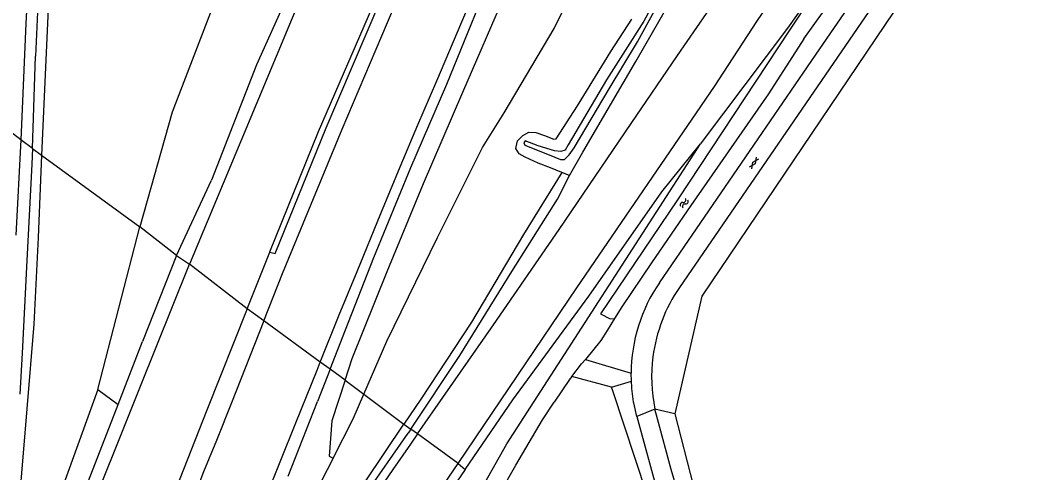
# Model space of a CAD drawing. Extents: x 137999 to 141000, y 397500 to 400501.
# Drawn here: x 138159.8 to 138324.1, y 398415.6 to 398489.1 of the extents above; entities that cross this region are included whole.
import ezdxf

# ---------------------------------------------------------------- set-up
doc = ezdxf.new("R2010")
doc.units = 0
for name, color, linetype in [('gg-knt-BGT kruinlijn', 7, 'Continuous'), ('gg-knt-verharding', 7, 'Continuous'), ('gg-kntw-bovenkant insteek waterloop', 7, 'Continuous'), ('gt-grn-groengrens', 7, 'Continuous'), ('gt-symb-gesloten verharding', 7, 'Continuous'), ('gt-symb-watersymbool', 7, 'Continuous'), ('gx-grn-maaiveld', 7, 'Continuous')]:
    doc.layers.add(name, color=color, linetype=linetype)

# ---------------------------------------------------------------- blocks, each defined once
blk = doc.blocks.new('gt0-WA')
at = {"layer": 'gt-symb-watersymbool'}
for centre, start, end in [((-0.32, 0.02), 28.0725, 151.9275), ((0.43, 0.42), 208.0725, 331.9275), ((-0.32, -0.43), 28.0725, 151.9275), ((0.43, -0.03), 208.0725, 331.9275)]:
    blk.add_arc(centre, 0.425, start, end, dxfattribs=at)
blk = doc.blocks.new('gt0-GESVH1')
at = {"layer": 'gt-symb-gesloten verharding'}
for p, q in [((-0.99, -0.26), (0.01, 0.24)), ((0.01, -0.26), (-0.99, 0.24)), ((0.01, 0.24), (1.01, -0.26)), ((1.01, 0.24), (0.01, -0.26))]:
    blk.add_line(p, q, dxfattribs=at)

msp = doc.modelspace()

# ---------------------------------------------------------------- linework, layer by layer
at = {"layer": 'gg-knt-BGT kruinlijn'}
for p, q in [((138210.38, 398509.23), (138198.18, 398481.84)), ((138163.01, 398499.51), (138162.34, 398483.26)), ((138229.04, 398478.7), (138235.81, 398495.33)), ((138161.81, 398468.25), (138162.34, 398483.26)), ((138198.18, 398481.84), (138190.87, 398463.1)), ((138223.21, 398465.19), (138229.04, 398478.7)), ((138161.81, 398468.25), (138161.72, 398465.7)), ((138161.72, 398465.7), (138160.9, 398450.1)), ((138217.19, 398450.55), (138223.21, 398465.19)), ((138185.2, 398450.9), (138190.87, 398463.1)), ((138246.96, 398460.02), (138248.94, 398463.86)), ((138239.58, 398448.3), (138246.96, 398460.02)), ((138185.2, 398450.9), (138179.69, 398436.93)), ((138160.9, 398450.1), (138160.13, 398435.06)), ((138212.57, 398438.85), (138217.19, 398450.55)), ((138231.13, 398434.67), (138239.58, 398448.3)), ((138210.09, 398432.44), (138212.57, 398438.85)), ((138175.73, 398426.71), (138179.69, 398436.93)), ((138160.13, 398435.06), (138159.76, 398428.4)), ((138223.19, 398422.72), (138231.13, 398434.67)), ((138210.09, 398432.44), (138208.05, 398427.18)), ((138203.28, 398415.11), (138208.05, 398427.18)), ((138213.64, 398409.03), (138222.75, 398422.06)), ((138223.19, 398422.72), (138222.75, 398422.06))]:
    msp.add_line(p, q, dxfattribs=at)
at = {"layer": 'gg-knt-verharding'}
for p, q in [((138289.53, 398484.44), (138300.2, 398500)), ((138298.75, 398492.44), (138266.75, 398445.71)), ((138263.5, 398446.45), (138289.53, 398484.44))]:
    msp.add_line(p, q, dxfattribs=at)
for centre, radius, start, end in [((138285.06, 398431.68), 26.14, 145.5787, 179.7551), ((138287.96, 398431.18), 25.71, 145.5934, 172.6524), ((138287.95, 398431.18), 25.7, 172.6478, 191.6817)]:
    msp.add_arc(centre, radius, start, end, dxfattribs=at)
at = {"layer": 'gg-kntw-bovenkant insteek waterloop'}
for p, q in [((138292.93, 398500), (138284.62, 398487.46)), ((138286.94, 398486.03), (138296.87, 398500)), ((138284.62, 398487.46), (138266.43, 398459.93)), ((138266.43, 398459.93), (138253.93, 398441.45)), ((138253.93, 398441.45), (138255.51, 398440.59)), ((138255.51, 398440.59), (138256.23, 398440.66))]:
    msp.add_line(p, q, dxfattribs=at)
msp.add_lwpolyline([(138286.94, 398486.03), (138281.19, 398477.11), (138268.61, 398459.02), (138262.2, 398449.71), (138257.43, 398442.58), (138256.23, 398440.66)], dxfattribs=at)
at = {"layer": 'gt-grn-groengrens'}
msp.add_line((138251.51, 398434), (138258.92, 398431.79), dxfattribs=at)
msp.add_lwpolyline([(138256.23, 398440.66), (138255.03, 398438.74), (138254.01, 398437.1), (138251.51, 398434)], dxfattribs=at)
at = {"layer": 'gx-grn-maaiveld'}
for p, q in [((138159.93, 398469.65), (138152.58, 398475.33)), ((138161.81, 398468.25), (138159.93, 398469.65)), ((138238.75, 398420.36), (138270.16, 398469.03)), ((138161.81, 398468.25), (138163.28, 398467.16)), ((138163.28, 398467.16), (138179.23, 398455.53)), ((138248.94, 398463.86), (138247.69, 398464.37)), ((138172.41, 398429.15), (138179.23, 398455.53)), ((138185.2, 398450.9), (138179.23, 398455.53)), ((138185.2, 398450.9), (138187.27, 398449.47)), ((138196.66, 398442.26), (138200.33, 398451.44)), ((138196.66, 398442.26), (138187.27, 398449.47)), ((138199.35, 398440.3), (138196.66, 398442.26)), ((138208.51, 398433.6), (138199.35, 398440.3)), ((138210.09, 398432.44), (138208.51, 398433.6)), ((138212.52, 398430.64), (138210.09, 398432.44)), ((138255.76, 398429.52), (138249.29, 398431.24)), ((138258.98, 398430.51), (138258.92, 398431.79)), ((138212.52, 398430.64), (138215.58, 398428.37)), ((138255.76, 398429.52), (138258.98, 398430.51)), ((138172.41, 398429.15), (138175.73, 398426.71)), ((138215.58, 398428.37), (138222.08, 398423.55)), ((138232.02, 398416.18), (138239.74, 398427.45)), ((138262.79, 398425.98), (138259.86, 398424.75)), ((138259.86, 398424.75), (138265.76, 398403.29)), ((138266, 398425.18), (138262.79, 398425.98)), ((138222.08, 398423.55), (138223.19, 398422.72)), ((138224.28, 398421.95), (138223.19, 398422.72)), ((138230.87, 398417.12), (138224.28, 398421.95)), ((138230.86, 398406.33), (138238.75, 398420.36)), ((138230.87, 398417.12), (138232.02, 398416.18)), ((138232.02, 398416.18), (138227.6, 398409.73))]:
    msp.add_line(p, q, dxfattribs=at)
for points in [[(138228.47, 398572.22), (138226.84, 398570.13), (138225.6, 398568.17), (138223.32, 398563.43), (138218.86, 398553.61), (138207.28, 398528.22), (138193.11, 398496.72), (138184.46, 398474.17), (138179.23, 398455.53)], [(138164.27, 398566.15), (138164.01, 398557.79), (138164.05, 398555.97), (138163.9, 398550.97), (138163.51, 398542.53), (138163.02, 398532.29), (138161.92, 398510.22), (138160.74, 398488.52), (138159.93, 398469.65)], [(138239.73, 398565.5), (138240.25, 398565.35), (138231.87, 398549.89), (138223.62, 398534.07), (138217.33, 398520.55), (138206.8, 398496.33), (138187.27, 398449.47)], [(138199.35, 398440.3), (138202.4, 398447.99), (138212.07, 398471.41), (138219.4, 398488.71), (138227.45, 398507.44), (138231.99, 398517.62), (138239.78, 398534.97), (138248.2, 398553.24), (138252.48, 398562.64), (138252.66, 398562.93)], [(138208.51, 398433.6), (138211.57, 398441.26), (138214.46, 398448.32), (138218.32, 398457.71), (138221.48, 398465.3), (138224.35, 398472.07), (138227.4, 398479.25), (138231.44, 398488.78), (138234.08, 398494.9), (138237.33, 398502.33), (138238.18, 398504.26), (138239.96, 398508.3), (138243.12, 398515.61), (138245.89, 398521.93), (138247.84, 398526.51), (138251.96, 398537.27), (138252.94, 398539.62), (138253.75, 398541.64), (138256.98, 398549.73), (138261.33, 398558.64)], [(138248.94, 398463.86), (138251.06, 398467.66), (138259.69, 398482.35), (138264.88, 398491.4), (138266.89, 398495.61), (138268.71, 398500.37), (138271.91, 398508.77), (138275.55, 398518.17), (138278.93, 398526.64), (138280.04, 398529.64), (138280.52, 398531.54), (138280.74, 398533.27), (138280.73, 398535.35), (138280.55, 398536.97), (138279.99, 398539.56), (138278.24, 398544.59), (138276.64, 398549.9), (138275.6, 398552.76), (138274.54, 398553.31)], [(138212.52, 398430.64), (138213.68, 398434.19), (138219.34, 398448.29), (138225.25, 398462.6), (138231.64, 398477.4), (138238.62, 398493.59), (138247.43, 398511.91), (138254.26, 398528.91), (138260.52, 398542.31), (138263.58, 398548.51), (138266.57, 398550.15), (138270.19, 398550.98), (138271.72, 398549.33), (138272.76, 398545.92)], [(138215.58, 398428.37), (138219.29, 398436.98), (138227.52, 398453.8), (138234.84, 398468.41), (138238.31, 398474.06), (138246.42, 398487.74), (138251.7, 398498.47), (138257.1, 398511.07), (138261.2, 398521), (138265.6, 398529.71), (138269.16, 398537.51), (138271.05, 398542.65), (138272.76, 398545.92)], [(138200.33, 398451.44), (138201.21, 398451.21), (138209.46, 398471.63), (138222.61, 398502.44), (138235.99, 398532.36), (138239.73, 398540.33), (138238.93, 398540.73)], [(138200.33, 398451.44), (138200.34, 398451.47), (138208.22, 398471), (138223.2, 398505.64), (138238.85, 398540.56), (138238.93, 398540.73)], [(138224.28, 398421.95), (138236.61, 398439.62), (138247.27, 398455.13), (138258.95, 398472.29), (138266.42, 398483.34), (138277.41, 398499.31), (138280.21, 398504.24), (138284.88, 398512.21), (138290.18, 398521.29), (138294.97, 398529.77), (138295.82, 398531.52)], [(138351.83, 398532.22), (138340.4, 398531.61), (138316.14, 398521.47), (138314.94, 398515.95), (138313.83, 398511.78), (138312.95, 398509), (138311.83, 398506.32), (138310.46, 398503.75), (138270.4, 398444.31), (138266, 398425.18)], [(138230.87, 398417.12), (138250.13, 398445.67), (138272.45, 398478.33), (138279.31, 398488.86), (138286.34, 398499.26), (138290.41, 398505.55), (138297.13, 398516.77), (138300.74, 398522.88), (138302.2, 398525.5), (138302.65, 398526.12)], [(138164.68, 398522.89), (138164.68, 398518.75), (138164.56, 398511.03), (138164.33, 398489.71), (138163.28, 398467.16)], [(138292.93, 398500), (138284.26, 398487.79), (138270.42, 398469.37), (138270.16, 398469.03)], [(138263.73, 398494.03), (138260.96, 398488.93), (138254.9, 398479.42), (138248.71, 398468.84), (138248.22, 398467.98), (138247.52, 398467.77)], [(138247.52, 398467.77), (138246.49, 398467.85), (138243.85, 398468.68), (138241.76, 398469.52), (138241.53, 398469.18), (138241.67, 398468.8), (138245.65, 398467.22), (138247.46, 398466.46), (138248.12, 398466.45), (138248.86, 398467.21), (138249.69, 398468.35), (138255.37, 398477.96), (138259.93, 398485.57), (138262.75, 398490.68)], [(138247.69, 398464.37), (138245.85, 398465.13), (138243.85, 398465.87), (138241.72, 398466.83), (138240.75, 398467.39), (138240.21, 398468.28), (138240.49, 398469.48), (138241.34, 398470.38), (138242.35, 398470.89), (138243.49, 398470.83), (138244.89, 398470.34), (138246.36, 398469.76), (138246.76, 398469.82), (138250.22, 398475.17), (138255.63, 398484), (138259.05, 398489.24)], [(138159.93, 398469.65), (138159.12, 398454.18)], [(138239.74, 398427.45), (138252.04, 398444.29), (138263.91, 398461.22), (138270.16, 398469.03)], [(138163.28, 398467.16), (138162.76, 398453.8), (138162.05, 398439.74), (138160.93, 398426.01), (138159.92, 398414.29), (138158.95, 398404.09), (138157.62, 398395.94), (138156.65, 398391.05)], [(138247.69, 398464.37), (138241.46, 398454.3), (138233.02, 398440.08), (138224.8, 398427.59), (138222.08, 398423.55)], [(138152.71, 398362.63), (138162.84, 398387.93), (138169.55, 398405.26), (138179.22, 398429.41), (138187.27, 398449.47)], [(138196.66, 398442.26), (138190.11, 398425.79), (138178.76, 398396.9), (138168.35, 398370.75), (138157.3, 398342.98), (138145.34, 398312.66), (138133.55, 398282.9), (138125.5, 398262.33), (138113.9, 398232.96), (138105.75, 398212.25), (138096.6, 398189.27), (138088.25, 398168.18), (138079.55, 398146.3), (138070.82, 398124.33), (138057.23, 398089.83)], [(138199.35, 398440.3), (138194.08, 398427.01), (138191.67, 398420.86), (138189.57, 398415.79), (138187.38, 398410.07), (138185.35, 398404.95), (138182.97, 398399.03), (138180.53, 398392.86), (138178.65, 398388.1), (138176.77, 398383.24), (138174.58, 398377.92), (138172.48, 398372.28), (138170.83, 398368.22), (138167.82, 398360.88), (138166, 398356.22), (138164.18, 398351.56), (138162.32, 398346.92), (138159.34, 398339.19), (138150.08, 398315.81)], [(138199.68, 398411.65), (138204.55, 398423.75), (138207.98, 398432.28), (138208.51, 398433.6)], [(138249.29, 398431.24), (138250.88, 398433.31), (138251.51, 398434)], [(138249.29, 398431.24), (138249.1, 398431), (138249.04, 398430.92), (138246.43, 398427.08)], [(138212.52, 398430.64), (138210.37, 398424.08), (138209.93, 398418.34), (138210.59, 398418)], [(138268.95, 398368.64), (138269.09, 398369.52), (138268.78, 398376.74), (138268.41, 398383.11), (138266.33, 398394.47), (138263.31, 398406.65), (138255.95, 398428.91), (138255.76, 398429.52)], [(138259.86, 398424.75), (138259.35, 398426.98), (138259.33, 398427.06), (138259.32, 398427.17), (138259.04, 398429.3), (138259.02, 398429.42), (138259.02, 398429.51), (138258.98, 398430.51)], [(138172.41, 398429.15), (138162.7, 398402.19), (138159.1, 398390.31)], [(138210.59, 398418), (138213.85, 398424.37), (138215.58, 398428.37)], [(138159.1, 398390.31), (138158.86, 398389.5), (138154.24, 398374.05), (138149.47, 398360.23), (138162.3, 398392.22), (138175.73, 398426.71)], [(138189.96, 398315.11), (138205.36, 398350.96), (138207.21, 398355.47), (138218.18, 398375.23), (138219.03, 398376.8), (138222.57, 398383.18), (138222.35, 398383.25), (138227.31, 398393.06), (138234.96, 398407.55), (138237.59, 398412.21), (138240.22, 398416.85), (138244.52, 398424.25), (138246.43, 398427.08)], [(138269.11, 398403.75), (138265.42, 398416.19), (138263.17, 398424.38), (138262.79, 398425.98)], [(138266, 398425.18), (138271.98, 398402.06), (138273.52, 398394.55), (138276.31, 398369.57), (138274.6, 398343.96), (138272.41, 398305.42), (138269.88, 398235.18), (138269.98, 398229.41), (138271.66, 398203.83), (138274.36, 398187.33), (138279.57, 398166.8), (138296.57, 398116.64), (138311.93, 398072.25)], [(138204.52, 398396.51), (138215.76, 398414.17), (138222.08, 398423.55)], [(138224.28, 398421.95), (138223.12, 398420.27), (138220.28, 398416.16), (138217.44, 398412.04)], [(138210.59, 398418), (138207.68, 398412.32), (138201.47, 398400.82), (138195.97, 398388.07), (138191.06, 398378.27), (138184.92, 398364.66), (138181.31, 398356), (138176.99, 398346.44), (138173.41, 398339), (138169.51, 398330.82), (138167.31, 398326.56)], [(138169.78, 398311.83), (138171.82, 398316.4), (138173.9, 398320.94), (138175.99, 398325.48), (138178.07, 398330.03), (138180.12, 398334.59), (138184.64, 398344.64), (138188.64, 398352.04), (138190.95, 398356.46), (138193.42, 398360.81), (138195.99, 398365.1), (138198.6, 398369.35), (138201.27, 398373.58), (138202.63, 398375.68), (138205.34, 398379.88), (138208.15, 398384.01), (138210.96, 398388.14), (138215.24, 398394.3), (138218.04, 398398.45), (138220.86, 398402.57), (138223.72, 398406.68), (138226.55, 398410.8), (138229.38, 398414.92), (138230.87, 398417.12)]]:
    msp.add_lwpolyline(points, dxfattribs=at)

# ---------------------------------------------------------------- block references
at = {"layer": 'gt-symb-gesloten verharding', "rotation": 56.007960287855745}
msp.add_blockref('gt0-GESVH1', (138278.84, 398465.9), dxfattribs=at)
at = {"layer": 'gt-symb-watersymbool', "rotation": -124.07160980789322}
msp.add_blockref('gt0-WA', (138267.55, 398459.42), dxfattribs=at)

doc.saveas('drawing.dxf')
